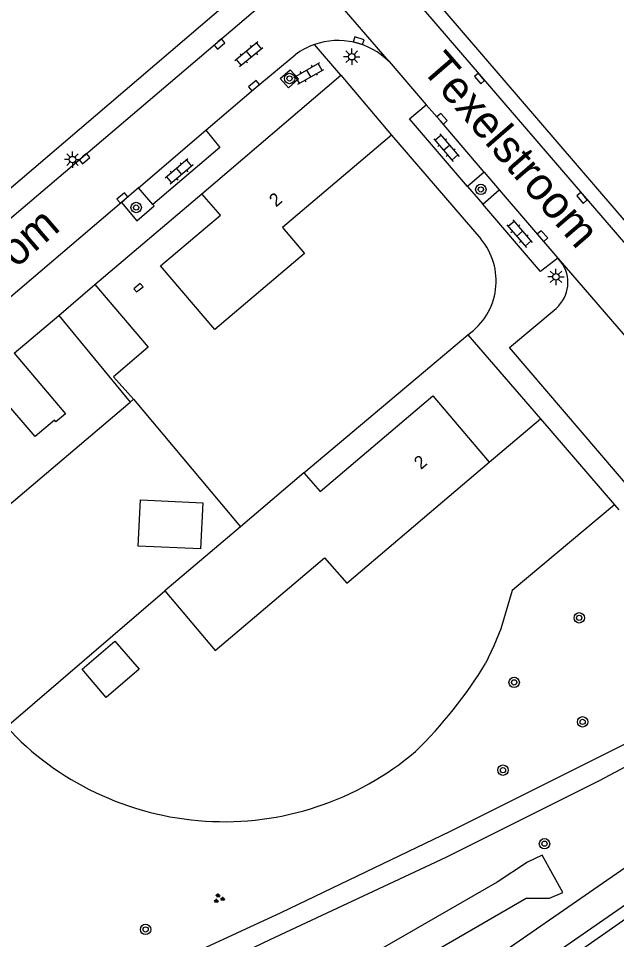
# Model space of a CAD drawing. Extents: x 131000 to 133013, y 393000 to 396501.
# Drawn here: x 131235.3 to 131281.3, y 396200 to 396270.8 of the extents above; entities that cross this region are included whole.
import ezdxf

# ---------------------------------------------------------------- set-up
doc = ezdxf.new("R2010")
doc.units = 0
for name, color, linetype in [('gg-afsc-erfafscheiding', 7, 'Continuous'), ('gg-afsc-muur', 7, 'Continuous'), ('gg-anno-huisnummerreeks BGT', 7, 'Continuous'), ('gg-anno-openbare ruimte label', 7, 'Continuous'), ('gg-bbg-bijgebouw', 7, 'Continuous'), ('gg-bbg-gedigitaliseerde bijgebouw', 7, 'Continuous'), ('gg-bbg-hoofdgebouw', 7, 'Continuous'), ('gg-bbg-tussenscheiding', 7, 'Continuous'), ('gg-knt-onverhard', 7, 'Continuous'), ('gg-knt-verharding', 7, 'Continuous'), ('gg-knt-verharding nz', 7, 'Continuous'), ('gt-grn-groengrens', 7, 'Continuous'), ('gt-grn-weggrens', 7, 'Continuous'), ('gt-symb-boom', 7, 'Continuous'), ('gt-symb-groenvak', 7, 'Continuous'), ('gt-symb-klinker verharding', 7, 'Continuous'), ('gt-symb-kolk', 7, 'Continuous'), ('gt-symb-lichtmast', 7, 'Continuous')]:
    doc.layers.add(name, color=color, linetype=linetype)

# ---------------------------------------------------------------- blocks, each defined once
blk = doc.blocks.new('gt0-LMAST')
at = {"layer": 'gt-symb-lichtmast'}
for p, q in [((-0.182, 0.173), (-0.447, 0.438)), ((-0.005, 0.246), (-0.005, 0.621)), ((0.172, 0.173), (0.437, 0.438)), ((-0.255, -0.004), (-0.63, -0.004)), ((-0.182, -0.181), (-0.447, -0.446)), ((-0.005, -0.254), (-0.005, -0.629)), ((0.437, -0.446), (0.172, -0.181)), ((0.245, -0.004), (0.62, -0.004))]:
    blk.add_line(p, q, dxfattribs=at)
blk.add_circle((-0.005, -0.004), 0.25, dxfattribs=at)
blk = doc.blocks.new('gt0-KOLK')
at = {"layer": 'gt-symb-kolk'}
blk.add_lwpolyline([(0, 0), (0.375, 0), (0.375, 0.4), (-0.375, 0.4), (-0.375, 0), (0, 0)], dxfattribs=at)
blk = doc.blocks.new('gt0-KL1')
at = {"layer": 'gt-symb-klinker verharding'}
for p, q in [((-1.15, 0.3), (1.15, 0.3)), ((-1, -0.3), (-1, 0.3)), ((-0.5, 0.3), (-0.5, 0.45)), ((0, -0.3), (0, 0.3)), ((0.5, 0.3), (0.5, 0.45)), ((1, -0.3), (1, 0.3)), ((-1.15, -0.3), (1.15, -0.3)), ((-0.5, -0.45), (-0.5, -0.3)), ((0.5, -0.45), (0.5, -0.3))]:
    blk.add_line(p, q, dxfattribs=at)
blk = doc.blocks.new('gt0-BOOM')
at = {"layer": 'gt-symb-boom'}
for radius in [0.4, 0.2]:
    blk.add_circle((0, 0), radius, dxfattribs=at)
blk = doc.blocks.new('gt0-GRVAK')
at = {"layer": 'gt-symb-groenvak'}
for p, q in [((-0.11, 0.189), (-0.228, 0.24)), ((-0.182, 0.153), (0.088, 0.153)), ((-0.091, 0.211), (-0.156, 0.322)), ((-0.047, 0.214), (-0.047, 0.393)), ((-0.004, 0.211), (0.061, 0.322)), ((0.015, 0.189), (0.133, 0.24)), ((0.262, -0.052), (0.197, 0.059)), ((0.305, -0.049), (0.305, 0.13)), ((0.349, -0.052), (0.414, 0.059)), ((-0.245, -0.228), (-0.363, -0.177)), ((-0.318, -0.264), (-0.047, -0.264)), ((-0.226, -0.206), (-0.291, -0.095)), ((-0.183, -0.203), (-0.183, -0.024)), ((-0.139, -0.206), (-0.074, -0.095)), ((-0.12, -0.228), (-0.002, -0.177)), ((0.243, -0.074), (0.125, -0.023)), ((0.17, -0.11), (0.441, -0.11)), ((0.368, -0.074), (0.486, -0.023))]:
    blk.add_line(p, q, dxfattribs=at)

msp = doc.modelspace()

# ---------------------------------------------------------------- linework, layer by layer
at = {"layer": 'gg-afsc-erfafscheiding'}
for p, q in [((131271.482, 396236.723), (131275.409, 396240.048)), ((131281.096, 396233.436), (131273.237, 396226.854))]:
    msp.add_line(p, q, dxfattribs=at)
at = {"layer": 'gg-afsc-muur'}
for p, q in [((131263.983, 396261.847), (131270.831, 396253.876)), ((131265.948, 396243.224), (131269.851, 396246.511)), ((131257.26, 396235.906), (131265.948, 396243.224)), ((131244.168, 396241.554), (131252.383, 396231.761)), ((131234.436, 396216.384), (131246.581, 396226.83))]:
    msp.add_line(p, q, dxfattribs=at)
for points in [[(131244.195, 396250.04), (131244.399, 396249.797), (131244.91, 396250.173), (131244.692, 396250.44), (131244.195, 396250.04)], [(131273.237, 396226.854), (131272.372, 396223.905), (131271.849, 396222.603), (131271.2, 396221.259)]]:
    msp.add_lwpolyline(points, dxfattribs=at)
for centre, radius, start, end in [((131267.005, 396250.637), 5.012, 304.59027, 40.25102), ((131242.368, 396238.669), 33.681, 314.11435, 328.87422), ((131250.757, 396231.348), 22.143, 222.51636, 244.61597), ((131251.23, 396231.646), 22.518, 288.26136, 310.36231), ((131251.206, 396232.174), 23.082, 244.48923, 266.25187), ((131251.107, 396231.826), 22.727, 266.44419, 288.41464)]:
    msp.add_arc(centre, radius, start, end, dxfattribs=at)
at = {"layer": 'gg-bbg-bijgebouw'}
for p, q in [((131238.44, 396247.996), (131241.217, 396250.36)), ((131243.912, 396241.337), (131244.168, 396241.554))]:
    msp.add_line(p, q, dxfattribs=at)
msp.add_lwpolyline([(131241.217, 396250.36), (131245.308, 396245.55), (131242.639, 396243.277), (131244.168, 396241.554)], dxfattribs=at)
at = {"layer": 'gg-bbg-gedigitaliseerde bijgebouw'}
for points in [[(131244.548, 396230.273), (131244.713, 396233.814), (131249.498, 396233.591), (131249.333, 396230.051), (131244.548, 396230.273)], [(131240.236, 396220.806), (131242.756, 396222.966), (131244.605, 396220.808), (131242.086, 396218.649), (131240.236, 396220.806)]]:
    msp.add_lwpolyline(points, dxfattribs=at)
at = {"layer": 'gg-bbg-hoofdgebouw'}
for p, q in [((131249.429, 396257.327), (131260.089, 396266.439)), ((131260.089, 396266.439), (131263.983, 396261.847)), ((131235.023, 396245.088), (131238.44, 396247.996)), ((131257.26, 396235.906), (131252.383, 396231.761)), ((131252.383, 396231.761), (131246.581, 396226.83))]:
    msp.add_line(p, q, dxfattribs=at)
for points in [[(131263.983, 396261.847), (131255.62, 396254.733), (131257.31, 396252.746), (131250.43, 396246.92), (131246.258, 396251.787), (131250.845, 396255.682), (131249.429, 396257.327)], [(131235.023, 396245.088), (131238.945, 396240.438), (131238.226, 396239.824), (131238.111, 396239.942), (131236.628, 396238.688), (131233.999, 396241.759), (131228.652, 396237.201), (131227.448, 396238.632)], [(131257.26, 396235.906), (131258.496, 396234.455), (131267.143, 396241.805), (131271.482, 396236.723)], [(131220.84, 396225.171), (131229.008, 396232.09), (131230.721, 396230.142), (131243.912, 396241.337)], [(131246.581, 396226.83), (131250.456, 396222.241), (131258.837, 396229.373), (131260.541, 396227.41), (131271.482, 396236.723)]]:
    msp.add_lwpolyline(points, dxfattribs=at)
at = {"layer": 'gg-bbg-tussenscheiding'}
msp.add_line((131238.44, 396247.996), (131243.912, 396241.337), dxfattribs=at)
at = {"layer": 'gg-knt-onverhard'}
for points in [[(131203.543, 396222.472), (131228.229, 396185.947), (131232.915, 396188.716), (131245.149, 396194.054), (131244.476, 396195.16), (131254.659, 396200.056), (131268.177, 396206.376), (131279.939, 396212.255), (131292.039, 396218.682)], [(131290.655, 396219.911), (131282.044, 396215.119), (131268.492, 396208.339), (131255.484, 396202.1), (131242.322, 396196.01)]]:
    msp.add_lwpolyline(points, dxfattribs=at)
at = {"layer": 'gg-knt-verharding'}
for p, q in [((131215.638, 396330.66), (131286.146, 396248.546)), ((131263.795, 396267.494), (131266.647, 396264.174)), ((131271.103, 396258.984), (131269.812, 396257.902)), ((131271.103, 396258.984), (131272.258, 396257.635)), ((131244.551, 396257.778), (131243.252, 396256.67)), ((131245.655, 396256.511), (131244.551, 396257.778)), ((131269.812, 396257.902), (131271, 396256.528)), ((131241.217, 396250.36), (131249.429, 396257.327)), ((131271, 396256.528), (131272.258, 396257.635)), ((131276.98, 396252.102), (131276.754, 396252.398)), ((131269.851, 396246.511), (131275.409, 396240.048)), ((131275.409, 396240.048), (131281.096, 396233.436)), ((131281.096, 396233.436), (131281.422, 396233.057))]:
    msp.add_line(p, q, dxfattribs=at)
for points in [[(131287.006, 396249.304), (131180.728, 396373.098), (131154.317, 396403.992), (131153.41, 396403.219)], [(131206.844, 396233.21), (131209.078, 396234.485), (131210.499, 396235.377), (131214.252, 396238.021), (131253.885, 396271.756), (131254.306, 396272.223), (131254.667, 396272.74)], [(131210.72, 396237.641), (131213.368, 396239.528), (131251.596, 396272.186)], [(131249.741, 396262.213), (131253.56, 396265.49), (131256.589, 396268.016)], [(131256.072, 396265.483), (131255.44, 396266.2), (131256.212, 396266.853), (131256.836, 396266.169), (131256.072, 396265.483)], [(131269.812, 396257.902), (131265.365, 396263.079), (131266.647, 396264.174)], [(131249.741, 396262.213), (131250.796, 396260.886), (131245.655, 396256.511)], [(131243.252, 396256.67), (131233.173, 396248.076), (131230.948, 396246.208)], [(131243.252, 396256.67), (131244.43, 396255.262), (131245.751, 396256.401), (131245.655, 396256.511)], [(131276.754, 396252.398), (131275.428, 396251.363), (131271, 396256.528)], [(131282.687, 396234.244), (131273.038, 396245.521), (131276.612, 396248.534)], [(131246.408, 396184.278), (131251.861, 396186.888), (131259.268, 396190.828), (131265.839, 396194.654), (131271.052, 396198.046), (131286.331, 396208.619), (131290.998, 396212.069), (131298.233, 396217.214), (131302.166, 396219.781), (131302.423, 396219.968)], [(131291.16, 396209.28), (131287.436, 396206.523), (131272.193, 396195.955), (131267.259, 396192.763), (131262.805, 396190.166), (131253.663, 396185.178)], [(131266.204, 396191.146), (131268.118, 396192.262), (131273.561, 396195.795), (131274.587, 396196.494), (131285.44, 396204.101), (131291.86, 396208.274)]]:
    msp.add_lwpolyline(points, dxfattribs=at)
for centre, radius, start, end in [((131259.889, 396263.569), 5.537, 45.13759, 109.27634), ((131259.884, 396263.577), 5.528, 109.25247, 126.58498), ((131274.935, 396250.51), 2.592, 310.32015, 37.90263)]:
    msp.add_arc(centre, radius, start, end, dxfattribs=at)
at = {"layer": 'gg-knt-verharding nz'}
for p, q in [((131244.551, 396257.778), (131249.741, 396262.213)), ((131272.258, 396257.635), (131276.754, 396252.398))]:
    msp.add_line(p, q, dxfattribs=at)
msp.add_lwpolyline([(131271.103, 396258.984), (131267.717, 396262.967), (131266.647, 396264.174)], dxfattribs=at)
at = {"layer": 'gt-grn-groengrens'}
msp.add_lwpolyline([(131277.137, 396203.664), (131275.549, 396206.533), (131274.424, 396205.998), (131272.091, 396204.452), (131248.709, 396190.993), (131250.726, 396189.541), (131274.316, 396203.222), (131276.111, 396203.222), (131277.137, 396203.664)], dxfattribs=at)
at = {"layer": 'gt-grn-weggrens'}
for p, q in [((131263.795, 396267.494), (131254.366, 396278.453)), ((131260.089, 396266.439), (131258.061, 396268.796)), ((131276.754, 396252.398), (131288.242, 396239.016))]:
    msp.add_line(p, q, dxfattribs=at)

# ---------------------------------------------------------------- block references
at = {"layer": 'gt-symb-boom'}
for p in [(131256.158, 396266.191), (131244.381, 396256.279), (131278.393, 396224.759), (131273.399, 396219.799), (131278.655, 396216.769), (131272.541, 396213.055), (131275.726, 396207.406), (131245.107, 396200.824)]:
    msp.add_blockref('gt0-BOOM', p, dxfattribs=at)
at = {"layer": 'gt-symb-boom', "rotation": -139.29925519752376}
msp.add_blockref('gt0-BOOM', (131270.842, 396257.67), dxfattribs=at)
at = {"layer": 'gt-symb-groenvak'}
msp.add_blockref('gt0-GRVAK', (131250.723, 396203.201), dxfattribs=at)
at = {"layer": 'gt-symb-klinker verharding'}
for p, rotation in [((131253.027, 396268.049), -140.92838542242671), ((131257.636, 396266.58), 29.79461720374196), ((131268.197, 396260.881), -49.58523463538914), ((131247.674, 396259.053), -139.9083191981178), ((131273.819, 396254.274), -49.58523463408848)]:
    msp.add_blockref('gt0-KL1', p, dxfattribs=dict(at, rotation=rotation))
at = {"layer": 'gt-symb-kolk'}
for p, rotation in [((131250.647, 396269.003), -139.54161829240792), ((131261.397, 396268.9), -17.275420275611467), ((131270.892, 396266.314), 130.1724234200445), ((131253.56, 396265.49), 40.0109577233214), ((131267.717, 396262.967), -48.44738685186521), ((131240.284, 396260.192), -139.54161829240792), ((131243.454, 396256.856), 40.01095772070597), ((131278.761, 396257.141), 130.70074480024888), ((131275.424, 396253.954), -48.44738685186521)]:
    msp.add_blockref('gt0-KOLK', p, dxfattribs=dict(at, rotation=rotation))
at = {"layer": 'gt-symb-lichtmast'}
for p in [(131260.935, 396267.865), (131239.499, 396259.964), (131276.614, 396250.952)]:
    msp.add_blockref('gt0-LMAST', p, dxfattribs=at)

# ---------------------------------------------------------------- texts
at = {"layer": 'gg-anno-huisnummerreeks BGT'}
for p in [(131255.117, 396256.269), (131266.24, 396236.104)]:
    msp.add_text('2', height=1, rotation=40.5, dxfattribs=at).set_placement(p)
at = {"layer": 'gg-anno-openbare ruimte label'}
for s, rotation, p in [('Texelstroom', 310.9, (131266.21, 396266.883)), ('Vliestroom', 40.8, (131226.712, 396244.289))]:
    msp.add_text(s, height=2.5, rotation=rotation, dxfattribs=at).set_placement(p)

doc.saveas('drawing.dxf')
